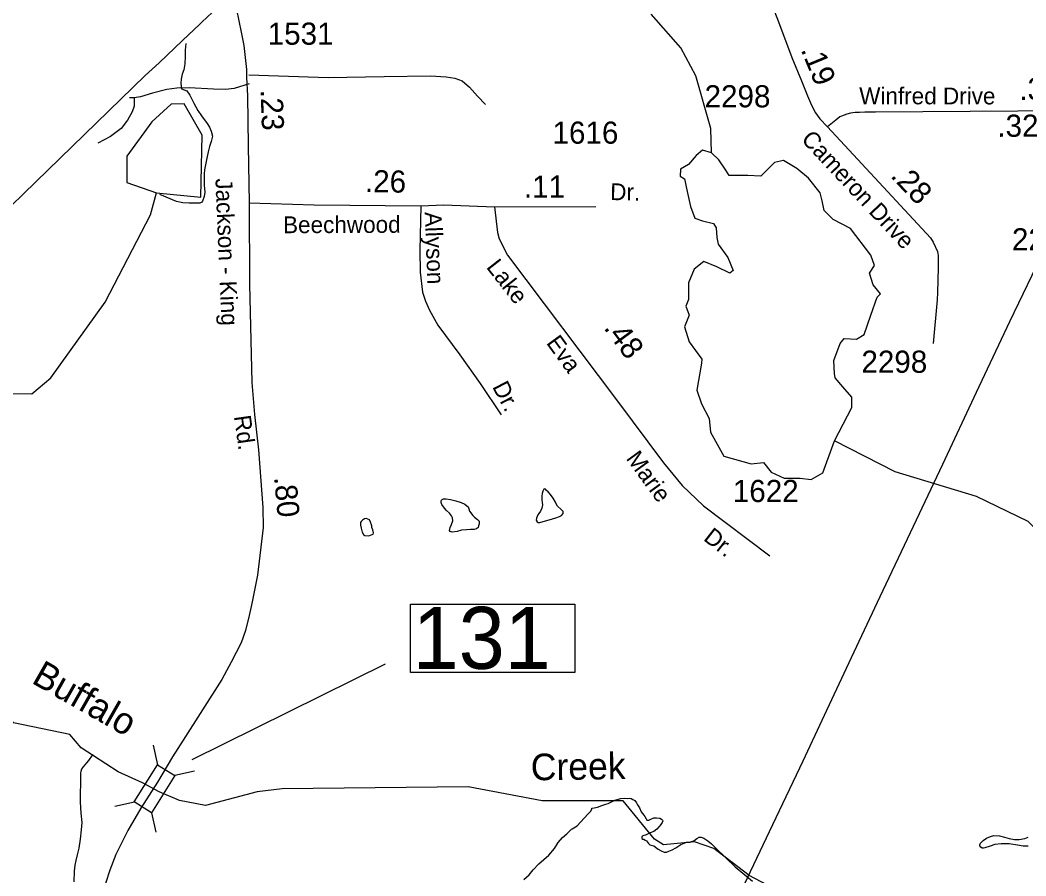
# Model space of a CAD drawing. Extents: x 2082433 to 2279600, y 546599 to 755198.
# Drawn here: x 2108023 to 2113702, y 660486 to 665317 of the extents above; entities that cross this region are included whole.
import ezdxf

# ---------------------------------------------------------------- set-up
doc = ezdxf.new("R2010")
doc.units = 0
for name, color, linetype in [('Exist Boundary Political CountyLine', 7, 'Continuous'), ('Exist Boundary Political Fire Districts', 7, 'Continuous'), ('Exist Hydrographic Creek Single Shore', 7, 'Continuous'), ('Exist Hydrographic Creek Single Shore Label', 7, 'Continuous'), ('Exist Hydrographic Misc Water Feature', 7, 'Continuous'), ('Exist Hydrographic Pond Under 1500 Sq Ft', 7, 'Continuous'), ('Exist Road Non-System Type 51', 7, 'Continuous'), ('Exist Road Non-System Type 51 Label', 7, 'Continuous'), ('Exist Road Secondary Mileage Hundredths English Label', 7, 'Continuous'), ('Exist Road Secondary Structure Standard Bridge CELL', 7, 'Continuous'), ('Exist Road Secondary Structure Standard Bridge Number Label', 7, 'Continuous'), ('Exist Road Secondary Type 51 Attributed', 7, 'Continuous'), ('Exist Road Secondary Type 51 Label', 7, 'Continuous'), ('Exist Road Secondary Type 51 Number Label', 7, 'Continuous'), ('Exist Utilities Electrical Transmission Line', 7, 'Continuous')]:
    doc.layers.add(name, color=color, linetype=linetype)

msp = doc.modelspace()

# ---------------------------------------------------------------- linework, layer by layer
at = {"layer": 'Exist Boundary Political CountyLine'}
for points in [[(2108808.7, 665076.2), (2108941, 665202.2), (2109038.6, 665293.9), (2109051.7, 665306.2), (2109136.8, 665386.3)], [(2103923.6, 660357), (2104111.4, 660532.6), (2104116.5, 660537.2), (2104135.6, 660554.7), (2104212.3, 660626.5), (2104216.8, 660630.7), (2104328.6, 660739.9), (2104350.1, 660761.1), (2104367.3, 660777.8), (2104371.4, 660782.2), (2104533.4, 660946.6), (2104711.8, 661116.3), (2104934.1, 661333.9), (2105077, 661472.1), (2106439.6, 662784.6), (2107235.8, 663554.4), (2107283.8, 663600.8), (2108728.8, 665003.6), (2108808.7, 665076.2)]]:
    msp.add_lwpolyline(points, dxfattribs=at)
at = {"layer": 'Exist Boundary Political Fire Districts'}
msp.add_lwpolyline([(2107283.8, 663600.8), (2108728.8, 665003.6), (2108808.7, 665076.2), (2108941, 665202.2), (2109038.6, 665293.9), (2109051.7, 665306.2), (2109136.8, 665386.3)], dxfattribs=at)
at = {"layer": 'Exist Hydrographic Creek Single Shore'}
for points in [[(2111927.2, 664567.2), (2111922.4, 664704.3), (2111837.6, 665001.3), (2111753.5, 665160.5), (2111587, 665351)], [(2115979.3, 660931.2), (2115954.3, 661013.8), (2115611.3, 661345.5), (2115017.2, 661816.8), (2114716.4, 661990.3), (2114132.4, 662189.1), (2113882.3, 662322.2), (2113714.4, 662486.3), (2113422.4, 662626.8), (2112963.5, 662767.4), (2112622.3, 662941.2)], [(2111604.3, 660692.2), (2111428.2, 660909), (2110970.3, 660908.5), (2110553.2, 660989.2), (2109503.4, 660977.6), (2109362.3, 660960.9), (2109069.9, 660883.2), (2108922.8, 660911.8), (2108807.7, 660960.9), (2108713.7, 661010.2), (2108576.1, 661073.8), (2108368, 661207.9), (2108303.2, 661284.2), (2107986.2, 661349.7), (2107786.3, 661498.1), (2107818.2, 661723.8), (2107742.4, 661981.2), (2107801.2, 662032.6), (2107867.3, 662041.1), (2107900.3, 662089.6), (2107884.3, 662149), (2107808.2, 662196.4)], [(2114050.2, 660088), (2113683.3, 660203.7), (2113542.3, 660144.3), (2113333.3, 660168.2), (2113199.2, 660302.1), (2113133.2, 660267.4), (2113092.2, 660186.2), (2113017.3, 660135.3), (2112850.2, 660125.5), (2112808.2, 660182.1), (2112808.2, 660234.7), (2112841.2, 660276.7), (2112841.2, 660358.6), (2112674.3, 660414.5), (2112532.2, 660381.3), (2112307.2, 660399), (2112140.3, 660487.7), (2111940.2, 660639.4), (2111831.3, 660677.7), (2111656.2, 660661.6), (2111604.3, 660692.2)]]:
    msp.add_lwpolyline(points, dxfattribs=at)
at = {"layer": 'Exist Hydrographic Misc Water Feature'}
for points in [[(2108959.6, 665184.2), (2108955.3, 665146.8), (2108955.3, 665111.1), (2108953.3, 665070.8), (2108947.1, 665036.9), (2108937.7, 665010.7), (2108931.8, 664982.8), (2108931.6, 664960.9), (2108933.8, 664929)], [(2108933.8, 664929), (2108963.8, 664917.2), (2108981.8, 664892.9), (2109003.9, 664847), (2109026.3, 664807.1), (2109048.2, 664775.4), (2109078.6, 664733.5), (2109092.3, 664711.5), (2109102.2, 664689.3), (2109108.7, 664661.6), (2109102.8, 664631.7), (2109092.7, 664603.6), (2109085.1, 664573.5), (2109076.9, 664537.4), (2109071, 664499.4), (2109065, 664471.5), (2109063.2, 664449.5), (2109061.6, 664419.3), (2109063.4, 664385.4), (2109065.9, 664345.6), (2109061.8, 664321.5), (2109053.6, 664295.5), (2109049.7, 664289.3), (2109037.6, 664283.4), (2109007.8, 664283.4), (2108977.7, 664283.1), (2108941.8, 664285.3), (2108905.7, 664292.8), (2108811.6, 664332.6)], [(2107372.3, 663169.8), (2107497.4, 663213.1), (2108089.4, 663207.6), (2108197.4, 663297.4), (2108503.4, 663724.2), (2108760.3, 664217.6), (2108793.3, 664341.5)], [(2111046.5, 662596.2), (2111032.3, 662618.2), (2111018.2, 662638.2), (2111004.2, 662654.1), (2110996.2, 662661.8), (2110990.1, 662668), (2110984.1, 662670.2), (2110980.2, 662667.9), (2110973.9, 662657.9), (2110970.4, 662643.9), (2110968.3, 662630), (2110968.1, 662608.1), (2110970.4, 662593.9), (2110972.4, 662579.9), (2110968.5, 662561.8), (2110960.6, 662543.9), (2110952.6, 662531.7), (2110946.4, 662523.7), (2110938.8, 662505.9), (2110936.8, 662494), (2110942.7, 662483.8), (2110948.9, 662480), (2110957.1, 662480), (2110977.2, 662485.9), (2111010.8, 662496.2), (2111048.5, 662506.3), (2111068.6, 662514.2), (2111080.5, 662520.1), (2111088.5, 662532.3), (2111088.5, 662542.4), (2111078.7, 662554.4), (2111058.2, 662572.1), (2111050.4, 662586.3), (2111046.5, 662596.2)], [(2110560.7, 662544.9), (2110579.2, 662520.6), (2110589, 662510.6), (2110606.6, 662496.9), (2110614.6, 662488.8), (2110615, 662480.6), (2110615, 662472.9), (2110610.9, 662461), (2110609.1, 662452.7), (2110599.2, 662444.9), (2110587.2, 662440.6), (2110565.4, 662440.7), (2110543.1, 662438.8), (2110515, 662436.6), (2110491, 662430.4), (2110463.1, 662426.5), (2110451, 662430.4), (2110446.9, 662436.3), (2110451.2, 662452.3), (2110459, 662470.2), (2110467, 662490.5), (2110464.9, 662506.2), (2110459, 662518.5), (2110447.1, 662534), (2110430.7, 662548.3), (2110418.6, 662562.3), (2110404.4, 662582.3), (2110400.6, 662594.2), (2110400.6, 662601.9), (2110402.6, 662606.1), (2110406.5, 662610), (2110412.9, 662614.3), (2110428.6, 662614.3), (2110452.6, 662610.3), (2110482.8, 662602.5), (2110512.7, 662594.3), (2110534.5, 662584.5), (2110544.7, 662574.4), (2110552.7, 662568.8), (2110556.6, 662556.8), (2110560.7, 662544.9)], [(2110008.9, 662460.8), (2110007.1, 662466.8), (2110001.3, 662483.1), (2109995.2, 662495), (2109976.9, 662503), (2109967.3, 662500.8), (2109957.2, 662494.6), (2109949.2, 662486.9), (2109945.1, 662480.7), (2109945.1, 662464.8), (2109949.2, 662448.8), (2109955.2, 662426.8), (2109961.5, 662412.9), (2109969.3, 662406.8), (2109991.5, 662404.7), (2110011.2, 662413.1), (2110017.5, 662415), (2110019.2, 662422.8), (2110015.1, 662438.9), (2110008.9, 662453.2), (2110008.9, 662460.8)], [(2108327.7, 660452.2), (2108329.7, 660512.3), (2108333.6, 660546.2), (2108339.2, 660572.2), (2108347.6, 660604.1), (2108356.8, 660642.5), (2108365.2, 660692.3), (2108370.7, 660746.2), (2108372.8, 660786.5), (2108368.7, 660840.3), (2108364.4, 660904.2), (2108364.4, 660950.4), (2108366, 661006.2), (2108365.8, 661048.3), (2108365.8, 661066.2), (2108368.1, 661076.4), (2108371.6, 661090.5), (2108389.8, 661112.5), (2108399.9, 661124.3), (2108411.5, 661136.3), (2108431.4, 661166.6), (2108435.5, 661170.4)], [(2110867, 660466), (2110897, 660492.3), (2110920.8, 660520.4), (2110952.8, 660554.5), (2111008.3, 660602.5), (2111040.3, 660640.6), (2111062.1, 660674.6), (2111086.5, 660703), (2111110, 660722.9), (2111136.1, 660749), (2111140.2, 660750.8), (2111167.9, 660768.9), (2111188, 660789), (2111209.7, 660813.3), (2111229.6, 660833.4), (2111245.8, 660851.2), (2111251.7, 660863.3), (2111251.5, 660867.4)], [(2111251.5, 660867.4), (2111263.6, 660869.2), (2111283.5, 660873.5), (2111307.7, 660883.6), (2111329.6, 660889.6), (2111343.4, 660893.6), (2111381.7, 660913.8), (2111415.8, 660921.6), (2111433.4, 660923.8), (2111451.4, 660921.5), (2111463.1, 660923.8), (2111473.6, 660921.8), (2111483.6, 660916.2), (2111493.9, 660911), (2111503.5, 660897.4), (2111509.9, 660887.5), (2111519.5, 660869.4), (2111529.6, 660847.6), (2111544.1, 660827.6), (2111549.9, 660821.4), (2111557.9, 660808.1), (2111562, 660799.3), (2111573.9, 660799.6), (2111583.7, 660805.7), (2111601.7, 660813.6)], [(2111601.7, 660813.6), (2111617.3, 660813.6), (2111635.4, 660812.1), (2111645.4, 660806.1), (2111649.5, 660799.8), (2111651.4, 660795.9), (2111649.3, 660786.1), (2111641.7, 660775.9), (2111632.1, 660763.9), (2111617.9, 660749.9), (2111602, 660735.7)], [(2111602, 660735.7), (2111579.8, 660728.1), (2111553.6, 660716.2), (2111544.1, 660712.8), (2111536.3, 660709.1), (2111534.1, 660704.2), (2111534.3, 660697.2), (2111540, 660693.6), (2111544.1, 660692.5), (2111552.3, 660688), (2111560.1, 660683.6), (2111566.1, 660675.8), (2111572, 660668.4), (2111578.6, 660661.8), (2111602.2, 660655.7)], [(2111602.2, 660655.7), (2111618.6, 660641.9), (2111626.6, 660635.8), (2111642.3, 660626.1), (2111660.4, 660620.1), (2111672.3, 660620), (2111686.6, 660624.3), (2111704.1, 660632.2), (2111726, 660644.3), (2111754.1, 660662.3), (2111772.1, 660670.6), (2111786.3, 660676.5), (2111806.2, 660676.7), (2111814.2, 660678.8), (2111828.1, 660682.8), (2111844.1, 660697), (2111857.7, 660705), (2111869.5, 660704.9), (2111883.9, 660699), (2111906, 660683.1), (2111926.1, 660667.1), (2111950.3, 660643.2), (2112008.2, 660587.8), (2112060.9, 660536), (2112114.8, 660492.1), (2112158.9, 660456.3)], [(2113715.4, 660653), (2113685.7, 660653.1), (2113653.9, 660658.6), (2113607.6, 660666.5), (2113561.6, 660666.1), (2113527.4, 660662.4), (2113499.7, 660654), (2113470, 660643.9), (2113462, 660641.9), (2113456, 660642), (2113447.6, 660647.7), (2113441.7, 660655.9), (2113441.7, 660660), (2113445.8, 660669.9), (2113461.6, 660685.8), (2113479.8, 660698), (2113501.6, 660708.1), (2113521.7, 660714), (2113553.6, 660712.4), (2113581.1, 660704.5), (2113607.6, 660696.5), (2113637.5, 660690.7), (2113663.5, 660690.9), (2113695.5, 660697), (2113715.6, 660704.9)]]:
    msp.add_lwpolyline(points, dxfattribs=at)
at = {"layer": 'Exist Hydrographic Pond Under 1500 Sq Ft'}
msp.add_lwpolyline([(2108793.3, 664341.5), (2109043.5, 664316.8), (2109050.5, 664667.7), (2108950.4, 664843.6), (2108875.4, 664841.8), (2108767.5, 664742.3), (2108626.4, 664548.3), (2108626.4, 664400.7), (2108793.3, 664341.5)], dxfattribs=at)
msp.add_lwpolyline([(2111927.2, 664567.2), (2111876.9, 664581.9), (2111840.4, 664552.7), (2111796.6, 664501.6), (2111752.8, 664476), (2111749.2, 664435.9), (2111774.7, 664421.3), (2111789.3, 664348.3), (2111807.6, 664264.3), (2111833.1, 664198.6), (2111876.9, 664184), (2111938.9, 664169.4), (2111953.5, 664143.9), (2111957.2, 664089.1), (2111964.5, 664052.6), (2112019.2, 663975.9), (2112048.4, 663902.9), (2112030.1, 663888.3), (2111957.2, 663924.8), (2111884.2, 663954), (2111829.5, 663910.2), (2111796.6, 663833.6), (2111796.6, 663738.7), (2111782, 663702.2), (2111800.3, 663651), (2111774.7, 663585.3), (2111800.3, 663501.4), (2111873.2, 663402.8), (2111869.6, 663380.9), (2111844, 663227.6), (2111869.6, 663150.9), (2111913.4, 663067), (2111920.7, 662990.3), (2111997.3, 662855.3), (2112150.6, 662811.4), (2112219.9, 662818.7), (2112263.7, 662764), (2112336.6, 662731.1), (2112427.9, 662731.1), (2112489.9, 662723.8), (2112555.6, 662760.3), (2112622.3, 662941.2), (2112719.8, 663129), (2112719.8, 663187.4), (2112668.7, 663245.9), (2112624.9, 663297), (2112621.3, 663322.5), (2112617.6, 663395.5), (2112654.1, 663490.4), (2112676, 663519.6), (2112745.3, 663516), (2112789.1, 663541.5), (2112825.6, 663651), (2112862.1, 663753.3), (2112880.3, 663771.5), (2112840.2, 663822.6), (2112818.3, 663888.3), (2112847.5, 663932.1), (2112825.6, 663990.5), (2112712.5, 664140.2), (2112614, 664191.3), (2112562.9, 664242.4), (2112551.9, 664297.2), (2112541, 664341), (2112475.3, 664424.9), (2112409.6, 664479.7), (2112333, 664523.5), (2112281.9, 664512.6), (2112245.4, 664476), (2112205.3, 664435.9), (2112132.3, 664439.5), (2112084.9, 664439.5), (2112026.5, 664439.5), (2112008.2, 664468.7), (2111968.1, 664527.2)], close=True, dxfattribs=at)
at = {"layer": 'Exist Road Non-System Type 51'}
msp.add_line((2108668.1, 664878.8), (2108641.3, 664878.8), dxfattribs=at)
for points in [[(2109316.6, 664956.7), (2109231.6, 664931.2), (2109182.1, 664925.6), (2109115.5, 664927), (2108978.2, 664934), (2108907.4, 664932.6), (2108852.2, 664925.6), (2108770, 664904.3), (2108703.5, 664884.5), (2108668.1, 664878.8)], [(2109314.1, 665007.5), (2109482.6, 665001.9), (2109762.3, 664992.2), (2110078.3, 664997.7), (2110340.6, 665002.6), (2110429.7, 664995.7), (2110478.4, 664988.7), (2110518.8, 664973.4), (2110560.5, 664938.6), (2110606.5, 664887.1), (2110651, 664839.8)], [(2108668.1, 664878.8), (2108666.7, 664830.7), (2108656.8, 664798.1), (2108629.9, 664752.8), (2108594.5, 664704.7), (2108533.6, 664659.4), (2108462.8, 664622.5)], [(2110285, 664269.1), (2110280.8, 664015.8), (2110281.5, 663894), (2110295.4, 663781.3), (2110312.1, 663729.8), (2110334.4, 663679.7), (2110381.7, 663594.8), (2110505.6, 663426.4), (2110621.1, 663264.9), (2110740.1, 663088.8)]]:
    msp.add_lwpolyline(points, dxfattribs=at)
at = {"layer": 'Exist Road Secondary Structure Standard Bridge CELL'}
for p, q in [((2108775, 661223.7), (2108799.9, 661113.2)), ((2109008.1, 661076.3), (2108897.7, 661051.4)), ((2108669.2, 660902.6), (2108558.8, 660877.7)), ((2108764.8, 660842.1), (2108789.7, 660731.7))]:
    msp.add_line(p, q, dxfattribs=at)
msp.add_lwpolyline([(2108897.7, 661051.4), (2108765.3, 660841.8), (2108667.4, 660903.7), (2108799.9, 661113.2)], close=True, dxfattribs=at)
at = {"layer": 'Exist Road Secondary Structure Standard Bridge Number Label'}
msp.add_line((2108995.1, 661142.9), (2110086.3, 661682), dxfattribs=at)
msp.add_lwpolyline([(2110226.6, 662018.7), (2111155.6, 662018.7), (2111155.6, 661634.5), (2110226.6, 661634.5)], close=True, dxfattribs=at)
at = {"layer": 'Exist Road Secondary Type 51 Attributed'}
for points in [[(2112179.2, 665631.5), (2112204.1, 665566), (2112271.4, 665393.4), (2112299.2, 665321.8), (2112380, 665106.2), (2112434.7, 664973.5), (2112469.8, 664889.6), (2112491.3, 664837), (2112514.7, 664794), (2112538.2, 664758.9), (2112581.1, 664714.1)], [(2109231.9, 665442.5), (2109271.3, 665248.8), (2109286.6, 665173.7), (2109300.7, 665038.8), (2109302, 664994.3), (2109306.4, 664888.6), (2109310.2, 664607.2), (2109317.2, 664285)], [(2114191.8, 664806.8), (2112853.2, 664797.7), (2112792.9, 664796.4), (2112763.3, 664795.6), (2112737.9, 664795.2), (2112711.7, 664791.6), (2112690.9, 664785.6), (2112661.7, 664775), (2112651.9, 664770.1), (2112628.1, 664752.5), (2112581.1, 664714.1)], [(2112581.1, 664714.1), (2113163.1, 664087.8), (2113177.9, 664063.6), (2113202.2, 664009.7), (2113206.1, 663988.6), (2113207.1, 663918.2), (2113202.2, 663779.5), (2113200.8, 663737.6), (2113178.7, 663490.8)], [(2109317.2, 664285), (2109318.4, 663826.7), (2109331.9, 663271.5), (2109345.9, 663089.4), (2109370.1, 662890.8), (2109393, 662566.1), (2109395.5, 662452.8), (2109363.1, 662182.9), (2109331.2, 662022.4), (2109317.2, 661956.2), (2109295.6, 661870.9), (2109271.4, 661800.9), (2109243.4, 661746.1), (2109215.4, 661692.7), (2109163.2, 661594.6), (2108944.2, 661252.1), (2108883.1, 661157.9), (2108799, 661014)], [(2109317.2, 664285), (2109684.2, 664274.4), (2110285, 664269.1), (2110415.8, 664273.3), (2110701.1, 664263.5)], [(2110701.1, 664263.5), (2111274, 664264.6)], [(2110701.1, 664263.5), (2110719.2, 664117.4), (2110729, 664082.6), (2110775.6, 663990.1), (2111390.1, 663172.3), (2111655.9, 662817.4), (2111761, 662690.1), (2111882.1, 662574.6), (2112255.8, 662292.7)], [(2108799, 661014), (2108704.8, 660867.6), (2108630.9, 660741.5), (2108564.7, 660606.6), (2108530.4, 660517.4), (2108504.9, 660442.3), (2108462.9, 660302.2)]]:
    msp.add_lwpolyline(points, dxfattribs=at)
at = {"layer": 'Exist Utilities Electrical Transmission Line'}
msp.add_lwpolyline([(2115775.3, 671694), (2115732.3, 671513.3), (2115631.8, 670949.5), (2114899.1, 667825.5), (2114151.5, 664899), (2114080.9, 664592.8), (2114017.3, 664456.5), (2113811.3, 664031.8), (2113609.2, 663612.9), (2113421.1, 663214.4), (2113230.8, 662807.5), (2113066.3, 662458.9), (2112878.2, 662060.4), (2112715.6, 661715.7), (2112563.2, 661391.1), (2112442.4, 661132.7), (2112271.9, 660774), (2112109.6, 660433.4), (2111968.7, 660144.9), (2111828.1, 659850.4), (2111715.2, 659609.9), (2111659.8, 659481.6), (2111608.2, 659381.5)], dxfattribs=at)

# ---------------------------------------------------------------- texts
at = {"layer": 'Exist Hydrographic Creek Single Shore Label'}
for s, rotation, p in [('Buffalo', 330.3542, (2108081.7, 661577.8)), ('Creek', 0.7843, (2110907.6, 661024.8))]:
    msp.add_text(s, height=150, rotation=rotation, dxfattribs=at).set_placement(p)
at = {"layer": 'Exist Road Non-System Type 51 Label'}
for s, rotation, p in [('Allyson', 272.2012, (2110307.7, 664232.9)), ('Dr.', 297.629, (2110687.2, 663247.1))]:
    msp.add_text(s, height=95, rotation=rotation, dxfattribs=at).set_placement(p)
at = {"layer": 'Exist Road Secondary Mileage Hundredths English Label'}
for s, rotation, p in [('.19', 292.3993, (2112429.4, 665150.2)), ('.31', 0.3912, (2113665.4, 664865.8)), ('.23', 272.2432, (2109380.4, 664923.2)), ('.32', 0.2366, (2113541.1, 664657.7)), ('.26', 359.1207, (2109969.4, 664345.9)), ('.28', 313.7203, (2112932.7, 664433.9)), ('.11', 0.3133, (2110867.8, 664313.5)), ('.48', 306.5163, (2111314.8, 663578.6)), ('.80', 275.2395, (2109457.1, 662736))]:
    msp.add_text(s, height=125, rotation=rotation, dxfattribs=at).set_placement(p)
at = {"layer": 'Exist Road Secondary Structure Standard Bridge Number Label'}
msp.add_text('131', height=350, dxfattribs=at).set_placement((2110239.1, 661654.3))
at = {"layer": 'Exist Road Secondary Type 51 Label'}
for s, rotation, p in [('Winfred Drive', 359.9163, (2112760.6, 664841.9)), ('Cameron Drive', 313.0564, (2112428.8, 664640)), ('Jackson - King', 272.3902, (2109125.8, 664422.1)), ('Dr.', 358.9617, (2111354.3, 664300.8)), ('Beechwood', 0.2163, (2109508.1, 664113.7)), ('Lake', 308.1252, (2110651.7, 663921.1)), ('Eva', 306.0505, (2110990.8, 663494)), ('Rd.', 278.043, (2109230.4, 663080.1)), ('Marie', 306.0505, (2111440.9, 662841.7)), ('Dr.', 322.1699, (2111876.5, 662383.6))]:
    msp.add_text(s, height=95, rotation=rotation, dxfattribs=at).set_placement(p)
at = {"layer": 'Exist Road Secondary Type 51 Number Label'}
for s, p in [('1531', (2109421.2, 665177.7)), ('2298', (2111887.8, 664824.2)), ('1616', (2111029.4, 664619)), ('2297', (2113623.1, 664016.8)), ('2298', (2112773.3, 663325.8)), ('1622', (2112047.2, 662596))]:
    msp.add_text(s, height=125, dxfattribs=at).set_placement(p)

doc.saveas('drawing.dxf')
